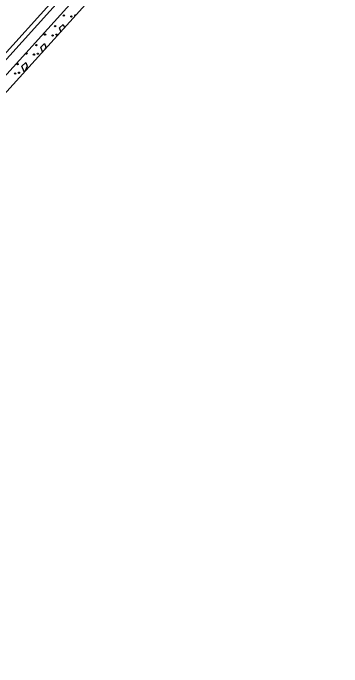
# Model space of a CAD drawing. Extents: x 1262642 to 1268358, y 767825 to 773481.
# Drawn here: x 1267038.7 to 1267181.3, y 772150.7 to 772434 of the extents above; entities that cross this region are included whole.
import ezdxf

# ---------------------------------------------------------------- set-up
doc = ezdxf.new("R2010")
doc.units = 0
for name, color, linetype in [('Prop Conc 2ft 6in Curb and Gutter', 7, 'Continuous'), ('Prop Conc 4in Sidewalk', 7, 'Continuous'), ('Prop EOT', 7, 'Continuous'), ('Prop Horizontal Alignment', 7, 'Continuous')]:
    doc.layers.add(name, color=color, linetype=linetype)

msp = doc.modelspace()

# ---------------------------------------------------------------- linework, layer by layer
at = {"layer": 'Prop Conc 2ft 6in Curb and Gutter'}
for p, q in [((1267174.15, 772567.2), (1266880.18, 772241.82)), ((1266883.52, 772238.8), (1267177.49, 772564.18)), ((1267181.29, 772560.93), (1266887.23, 772235.45)), ((1267058.8, 772427.55), (1267060.49, 772429.05)), ((1267059.41, 772426.03), (1267058.8, 772427.55)), ((1267060.49, 772429.05), (1267060.94, 772427.72)), ((1267050.68, 772419.3), (1267052.36, 772420.8)), ((1267051.5, 772417.27), (1267050.68, 772419.3)), ((1267052.36, 772420.8), (1267052.89, 772419.27)), ((1267052.89, 772419.27), (1267052.51, 772418.39)), ((1267042.55, 772411.06), (1267044.24, 772412.56)), ((1267043.58, 772408.51), (1267042.55, 772411.06)), ((1267044.76, 772411.02), (1267043.78, 772408.72)), ((1267044.24, 772412.56), (1267044.76, 772411.02))]:
    msp.add_line(p, q, dxfattribs=at)
for centre, radius in [((1267060.72, 772432.94), 0.289), ((1267063.99, 772432.51), 0.268), ((1267056.94, 772428.38), 0.268), ((1267052.59, 772424.69), 0.289), ((1267055.86, 772424.27), 0.268), ((1267057.54, 772424.66), 0.268), ((1267048.81, 772420.13), 0.268), ((1267044.47, 772416.45), 0.289), ((1267047.74, 772416.03), 0.268), ((1267049.42, 772416.41), 0.268), ((1267040.69, 772411.89), 0.268), ((1267039.62, 772407.78), 0.268), ((1267041.29, 772408.17), 0.268)]:
    msp.add_circle(centre, radius, dxfattribs=at)
msp.add_arc((1267065.66, 772432.9), 0.268, 53.8634, 221.9443, dxfattribs=at)
at = {"layer": 'Prop Conc 4in Sidewalk'}
for p, q in [((1267177.49, 772564.18), (1266883.52, 772238.8)), ((1267181.2, 772560.83), (1266887.23, 772235.45))]:
    msp.add_line(p, q, dxfattribs=at)
at = {"layer": 'Prop EOT'}
msp.add_line((1267172.67, 772568.54), (1266878.7, 772243.16), dxfattribs=at)
at = {"layer": 'Prop Horizontal Alignment'}
msp.add_arc((1275047.31, 780021.23), 11400, 222.993587, 225.404319, dxfattribs=at)

doc.saveas('drawing.dxf')
